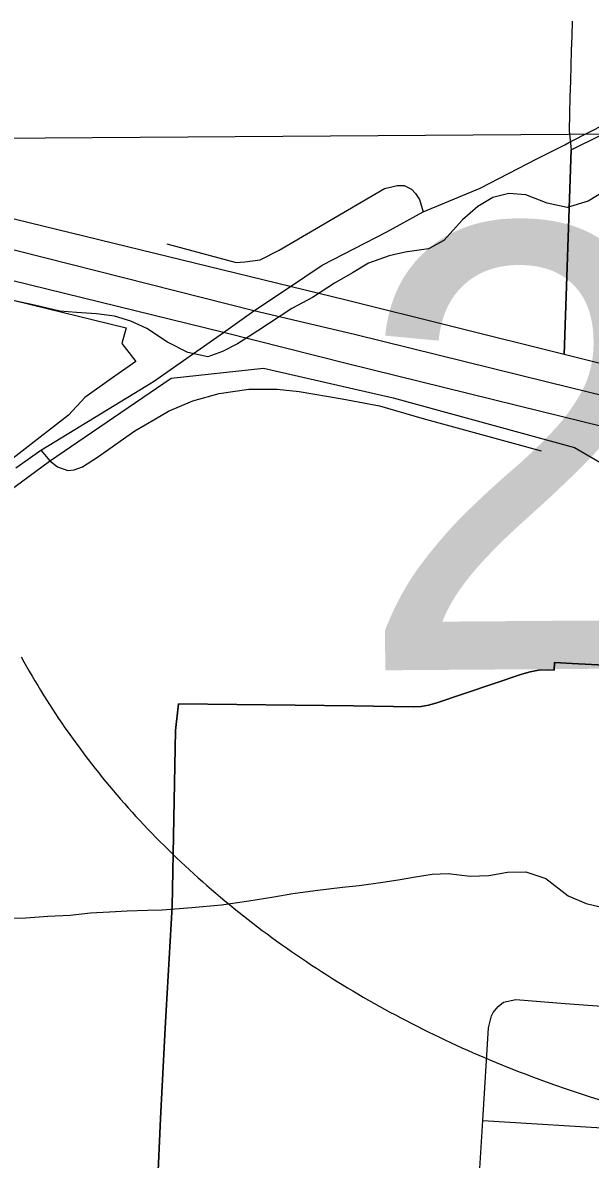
# Model space of a CAD drawing. Extents: x 114604 to 551442, y 316898 to 567001.
# Drawn here: x 179238 to 181154, y 364061 to 367898 of the extents above; entities that cross this region are included whole.
import ezdxf

# ---------------------------------------------------------------- set-up
doc = ezdxf.new("R2010")
doc.units = 0
for name, color, linetype in [('GE_P_Alignment', 7, 'Continuous'), ('GE_P_Alignment_100_Cardinal_Points', 7, 'Continuous'), ('GE_P_Alignment_100_Stations', 7, 'Continuous'), ('GE_P_Alignment_500_Bearings', 7, 'Continuous'), ('GE_P_Alignment_500_Stations', 7, 'Continuous'), ('PM_P_Cells', 7, 'Continuous')]:
    doc.layers.add(name, color=color, linetype=linetype)

msp = doc.modelspace()

# ---------------------------------------------------------------- linework, layer by layer
at = {"layer": 'GE_P_Alignment'}
msp.add_line((184468.5, 367545.3), (179029.4, 367506.1), dxfattribs=at)
msp.add_line((184468.5, 367545.3), (179029.4, 367506.1), dxfattribs=at)
msp.add_lwpolyline([(179233.1, 365756.9), (179242.1, 365740.7), (179251.1, 365724.5), (179260.3, 365708.3), (179269.6, 365692.2), (179279.1, 365676.1), (179288.7, 365660), (179298.4, 365644), (179308.2, 365628.1), (179318.2, 365612.2), (179328.3, 365596.4), (179338.5, 365580.6), (179348.9, 365564.8), (179359.3, 365549.1), (179369.9, 365533.5), (179380.7, 365517.9), (179391.5, 365502.4), (179402.5, 365486.9), (179413.6, 365471.5), (179424.8, 365456.1), (179436.1, 365440.8), (179447.6, 365425.6), (179459.1, 365410.4), (179470.8, 365395.3), (179482.7, 365380.2), (179494.6, 365365.2), (179506.7, 365350.2), (179518.8, 365335.3), (179531.1, 365320.5), (179543.5, 365305.8), (179556.1, 365291.1), (179568.7, 365276.4), (179581.5, 365261.8), (179594.3, 365247.3), (179607.3, 365232.9), (179620.4, 365218.5), (179633.6, 365204.2), (179647, 365190), (179660.4, 365175.8), (179674, 365161.7), (179687.6, 365147.7), (179701.4, 365133.8), (179715.3, 365119.9), (179729.3, 365106.1), (179743.4, 365092.3), (179757.6, 365078.6), (179771.9, 365065.1), (179786.3, 365051.5), (179800.8, 365038.1), (179815.4, 365024.7), (179830.2, 365011.4), (179845, 364998.2), (179859.9, 364985.1), (179875, 364972), (179890.1, 364959), (179905.4, 364946.1), (179920.7, 364933.3), (179936.2, 364920.6), (179951.7, 364907.9), (179967.3, 364895.3), (179983.1, 364882.8), (179998.9, 364870.4), (180014.8, 364858.1), (180030.8, 364845.8), (180046.9, 364833.7), (180063.1, 364821.6), (180079.4, 364809.6), (180095.8, 364797.7), (180112.3, 364785.8), (180128.9, 364774.1), (180145.5, 364762.4), (180162.3, 364750.9), (180179.1, 364739.4), (180196, 364728), (180213, 364716.7), (180230.1, 364705.5), (180247.3, 364694.3), (180264.6, 364683.3), (180281.9, 364672.3), (180299.3, 364661.5), (180316.8, 364650.7), (180334.4, 364640), (180352.1, 364629.5), (180369.8, 364619), (180387.6, 364608.6), (180405.5, 364598.3), (180423.5, 364588.1), (180441.6, 364577.9), (180459.7, 364567.9), (180477.9, 364558), (180496.1, 364548.2), (180514.5, 364538.4), (180532.9, 364528.8), (180551.3, 364519.2), (180569.9, 364509.8), (180588.5, 364500.4), (180607.2, 364491.1), (180625.9, 364482), (180644.7, 364472.9), (180663.6, 364464), (180682.5, 364455.1), (180701.5, 364446.3), (180720.6, 364437.6), (180739.7, 364429.1), (180758.9, 364420.6), (180778.1, 364412.2), (180797.4, 364403.9), (180816.8, 364395.8), (180836.2, 364387.7), (180855.7, 364379.7), (180875.2, 364371.8), (180894.7, 364364.1), (180914.4, 364356.4), (180934, 364348.8), (180953.8, 364341.3), (180993.4, 364326.7), (181033.2, 364312.5), (181073.1, 364298.7), (181113.3, 364285.2), (181153.6, 364272.2), (181194.1, 364259.7)], dxfattribs=at)
msp.add_ellipse((182456.7, 366888), major_axis=(3515.8, 25.3), ratio=0.8, start_param=2.47259, end_param=2.911027, dxfattribs=at)
at = {"layer": 'GE_P_Alignment_100_Cardinal_Points'}
for points in [[(179725, 367151.8), (179958.8, 367088.7), (179988.5, 367090), (180039.9, 367097.6), (180104.4, 367129.9), (180459.7, 367338.2), (180483.8, 367344.1), (180502.7, 367347.7), (180525.4, 367347.9), (180550.1, 367335.7), (180564.6, 367321.4), (180578.1, 367301), (180589.8, 367259.5)], [(179299, 366454.4), (179329.9, 366418.3), (179356, 366398.4), (179390.2, 366386.5), (179412.3, 366388.6), (179440.3, 366398.8), (179490.3, 366431.1), (179616.4, 366520), (179686.4, 366560.5), (179730.5, 366586.9), (179812.6, 366621.4), (179900.8, 366645.9), (180001, 366660.4), (180097.3, 366660.9), (180171.6, 366653.2), (180316.1, 366627.8), (180442.5, 366604.2), (180585.1, 366562.7), (180988.8, 366452.2)], [(180842.8, 364576.6), (180860.8, 364590.7), (180902.9, 364600.7), (181069.2, 364586.6), (181730.3, 364538.3), (181744.4, 364528.2), (181756.4, 364520.2)], [(180743.9, 363106.4), (180731.9, 363122.5), (180729.9, 363186.7), (180740.9, 363365.5), (180758, 363644.5), (180773.9, 363903.8), (180791.6, 364192), (180810.7, 364504.4), (180820.7, 364544.6), (180826.8, 364556.6), (180842.8, 364576.6)], [(180791.6, 364192), (181743.4, 364133), (182954.8, 364057.9), (183076.5, 364050.4), (183818.9, 364002.7)]]:
    msp.add_lwpolyline(points, dxfattribs=at)
at = {"layer": 'GE_P_Alignment_100_Stations'}
for points in [[(181092.9, 367903.1), (181091.5, 367853.1), (181090.1, 367803.1), (181088.7, 367753.1), (181087.2, 367701.3), (181085.7, 367646.3), (181084.1, 367590.7), (181082.5, 367532.4), (181089.4, 367468.7), (181066.6, 366777.8), (180325.5, 366962.5), (179776.7, 367096.1), (178885.3, 367313.7)], [(181341.1, 366709.3), (181066.6, 366777.8), (181089.4, 367468.7), (181383.4, 367613.5)], [(178887.3, 367038.3), (179587.8, 366867.4), (179572.9, 366815), (179619.6, 366754.4), (179537.9, 366696.3), (179447.7, 366632.3), (179392.9, 366572.9), (179079, 366329.7)], [(179142.7, 366281.2), (179328.8, 366417.8), (179739.2, 366698), (180050.5, 366731.5), (180489.2, 366631.3), (181100.5, 366463.5), (181205.4, 366403.2)], [(181397, 365718.6), (181092.7, 365734.9), (181033.1, 365738.2), (181032.5, 365712.6), (181008.7, 365713.7), (180979.7, 365711.7), (180951, 365706.7), (180923.1, 365698.8), (180632.3, 365600.6), (180608, 365593.7), (180583.1, 365589.7), (180557.9, 365588.6), (180354.8, 365591.1), (179764.5, 365598.3), (179753.4, 365508.4), (179742.9, 364914.3), (179722.5, 364563.3), (179719, 364503.4), (179703.3, 364198.1), (179693, 363971.7)], [(179693, 363971.7), (179703.3, 364198.1), (179719, 364503.4), (179722.5, 364563.3), (179742.9, 364914.3), (179753.4, 365508.4), (179764.5, 365598.3), (180354.8, 365591.1), (180557.9, 365588.6), (180583.1, 365589.7), (180608, 365593.7), (180632.3, 365600.6), (180923.1, 365698.8), (180951, 365706.7), (180979.7, 365711.7), (181008.7, 365713.7), (181032.5, 365712.6), (181033.1, 365738.2), (181092.7, 365734.9), (181397, 365718.6)]]:
    msp.add_lwpolyline(points, dxfattribs=at)
at = {"layer": 'GE_P_Alignment_500_Bearings'}
for p, q in [((180974.1, 367437.8), (181067.8, 367485.8)), ((179214.4, 366395), (179256.7, 366424.7))]:
    msp.add_line(p, q, dxfattribs=at)
for points in [[(181067.8, 367485.8), (181081.8, 367493), (181090.5, 367497.5), (181373, 367642), (182090.1, 367992.4), (182290.4, 368102.6), (182346.5, 368162.7), (182591.3, 368490.3), (182859.7, 368890.4), (182914.5, 368966.4), (183058.7, 369166.7), (183091.9, 369212.7)], [(180131.7, 367000.6), (180249.3, 367079.3), (180467.6, 367191.5), (180589.8, 367259.5), (180782.1, 367339.6), (180974.1, 367437.8)], [(179256.7, 366424.7), (179299, 366454.4), (179301.7, 366456.3), (179679.2, 366686.1), (179915.4, 366852.3), (180018.5, 366924.9), (180131.7, 367000.6)]]:
    msp.add_lwpolyline(points, dxfattribs=at)
at = {"layer": 'GE_P_Alignment_500_Stations'}
for points in [[(182536, 366310.8), (182412.5, 366342.1), (181852.7, 366477.4), (181009.9, 366684.3), (180358.2, 366845.2), (180018.5, 366924.9), (179223.2, 367126.1), (178854.3, 367213), (178567.1, 367284.2), (178353.5, 367344.2), (178195.3, 367394), (178036.5, 367449.6), (177825.1, 367532.4), (177665.2, 367597.9), (177487.2, 367685.6), (177331.2, 367768.1)], [(182566.2, 366198.4), (182389.3, 366243.2), (181829.6, 366378.6), (180986.8, 366585.4), (180335, 366746.4), (179915.4, 366852.3), (179200, 367027.2)]]:
    msp.add_lwpolyline(points, dxfattribs=at)
at = {"layer": 'PM_P_Cells'}
for points in [[(181215.2, 367337.1), (181146.9, 367295.4), (181076.7, 367273.8), (181008.8, 367288.3), (180936.9, 367316.8), (180878.9, 367321.2), (180824.8, 367307.5), (180774.6, 367277.7), (180722.3, 367232), (180659.8, 367162.2), (180607.6, 367134.5), (180529.5, 367122.9), (180475.4, 367111.3), (180405.2, 367085.6), (180351, 367053.9), (180290.7, 367018.2), (180216.4, 366970.6), (180146.1, 366932.9), (180031.6, 366857.5), (179963.2, 366813.8), (179913.1, 366788.1), (179862.9, 366770.4), (179795, 366784.8), (179727.2, 366819.3), (179657.4, 366865.9), (179603.6, 366890.3), (179547.6, 366906.6), (179487.6, 366915), (179419.6, 366919.5), (179363.6, 366923.8), (179277.7, 366944.4), (179209.8, 366958.9)], [(179188.5, 364874.4), (179248.5, 364876), (179322.6, 364881.6), (179398.6, 364885.1), (179466.7, 364892.7), (179530.8, 364896.3), (179590.8, 364899.9), (179658.9, 364901.5), (179708.9, 364903.2), (179809, 364910.6), (179909.1, 364920), (180001.3, 364933.4), (180085.4, 364946.9), (180149.5, 364958.5), (180225.6, 364968.1), (180317.7, 364979.5), (180373.8, 364985.2), (180453.9, 364996.7), (180506, 365004.4), (180564.1, 365014), (180620.1, 365023.7), (180674.2, 365025.4), (180748.2, 365016.9), (180812.2, 365018.5), (180874.3, 365030.1), (180936.4, 365031.7), (181004.2, 365009.2), (181079.9, 364950.6), (181139.8, 364924.2), (181201.7, 364909.8)]]:
    msp.add_lwpolyline(points, dxfattribs=at)

# ---------------------------------------------------------------- texts
at = {"layer": 'GE_P_Alignment'}
msp.add_text('270', height=1500.1, rotation=0.4129, dxfattribs=at).set_placement((180361.3, 365710.9))

doc.saveas('drawing.dxf')
